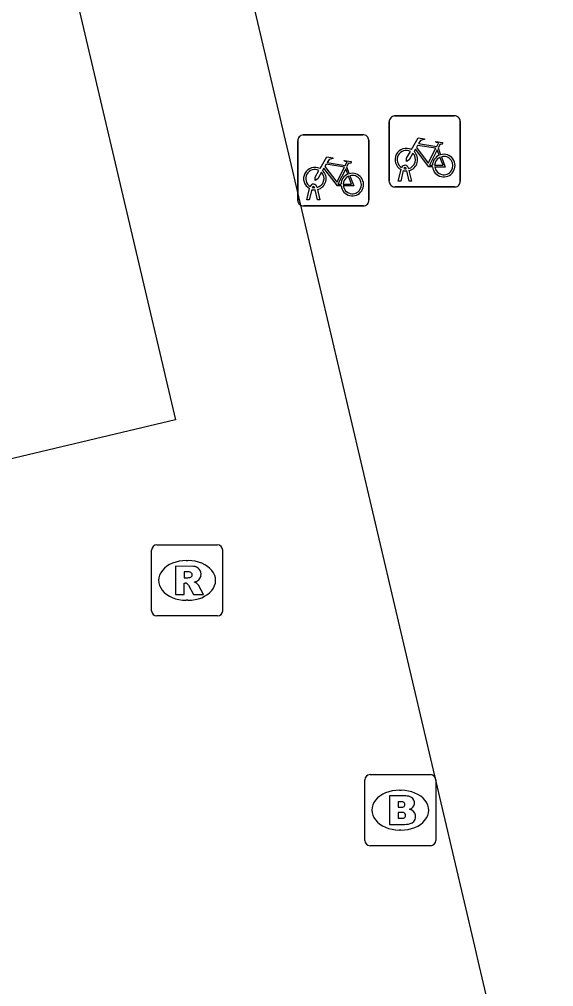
# Model space of a CAD drawing. Extents: x 158038 to 159242, y 380133 to 381214.
# Drawn here: x 158944.24 to 158951.77, y 381135.6 to 381149.22 of the extents above; entities that cross this region are included whole.
import ezdxf

# ---------------------------------------------------------------- set-up
doc = ezdxf.new("R2010")
doc.units = 0
for name, color, linetype in [('IMGEO_Brandkraan', 7, 'Continuous'), ('IMGEO_Fietsenrek', 7, 'Continuous'), ('IMGEO_Rioolput', 7, 'Continuous'), ('IMGEO_Voetpad_open', 7, 'Continuous')]:
    doc.layers.add(name, color=color, linetype=linetype)

msp = doc.modelspace()

# ---------------------------------------------------------------- linework, layer by layer
at = {"layer": 'IMGEO_Brandkraan'}
for p, q in [((158949.108, 381137.663), (158949.108, 381138.515)), ((158949.183, 381138.589), (158950.035, 381138.589)), ((158950.109, 381138.515), (158950.109, 381137.663)), ((158949.596, 381138.369), (158949.621, 381138.369)), ((158949.619, 381137.809), (158949.594, 381137.809)), ((158950.035, 381137.589), (158949.183, 381137.589))]:
    msp.add_line(p, q, dxfattribs=at)
for points in [[(158949.108, 381137.663), (158949.108, 381138.515)], [(158949.183, 381138.589), (158950.035, 381138.589)], [(158950.109, 381138.515), (158950.109, 381137.663)], [(158949.456, 381138.289), (158949.456, 381137.889), (158949.669, 381137.889)], [(158949.687, 381138.289), (158949.456, 381138.289)], [(158949.635, 381138.208), (158949.581, 381138.208), (158949.581, 381138.132)], [(158949.581, 381138.132), (158949.634, 381138.132)], [(158949.643, 381138.056), (158949.581, 381138.056), (158949.581, 381137.975)], [(158949.581, 381137.975), (158949.643, 381137.975)], [(158950.035, 381137.589), (158949.183, 381137.589)]]:
    msp.add_lwpolyline(points, dxfattribs=at)
for centre, radius, start, end in [((158949.185, 381138.513), 0.0765, 91.552, 178.448), ((158949.185, 381138.513), 0.0765, 91.552, 178.448), ((158950.033, 381138.513), 0.0765, 1.552, 88.448), ((158950.033, 381138.513), 0.0765, 1.552, 88.448), ((158949.691, 381138.144), 0.145, 59.4692, 91.5367), ((158949.716, 381138.191), 0.0922, 285.5137, 58.1501), ((158949.636, 381138.17), 0.0379, 267.8285, 90.9355), ((158949.721, 381137.999), 0.105, 301.3115, 78.989), ((158949.644, 381138.015), 0.0404, 269.8759, 90.5077), ((158949.675, 381138.14), 0.251, 268.6676, 293.5347), ((158949.185, 381137.665), 0.0765, 181.552, 268.448), ((158949.185, 381137.665), 0.0765, 181.552, 268.448), ((158950.033, 381137.665), 0.0765, 271.552, 358.448), ((158950.033, 381137.665), 0.0765, 271.552, 358.448)]:
    msp.add_arc(centre, radius, start, end, dxfattribs=at)
for centre, major_axis, ratio, start_param, end_param in [((158949.595, 381138.089), (-0.387, 0.002), 0.722429, 4.712389, 7.853982), ((158949.62, 381138.089), (-0.39, 0.002), 0.717154, 1.570796, 4.712389)]:
    msp.add_ellipse(centre, major_axis=major_axis, ratio=ratio, start_param=start_param, end_param=end_param, dxfattribs=at)
at = {"layer": 'IMGEO_Fietsenrek'}
for p, q in [((158949.454, 381146.936), (158949.454, 381147.777)), ((158949.454, 381147.777), (158949.454, 381146.936)), ((158949.529, 381147.861), (158950.37, 381147.861)), ((158950.37, 381147.861), (158949.529, 381147.861)), ((158950.454, 381147.786), (158950.454, 381146.945)), ((158950.454, 381146.945), (158950.454, 381147.786)), ((158948.166, 381146.669), (158948.166, 381147.51)), ((158948.166, 381147.51), (158948.166, 381146.669)), ((158948.241, 381147.594), (158949.082, 381147.594)), ((158949.082, 381147.594), (158948.241, 381147.594)), ((158949.166, 381147.519), (158949.166, 381146.678)), ((158949.166, 381146.678), (158949.166, 381147.519)), ((158950.141, 381147.41), (158950.177, 381147.315)), ((158948.853, 381147.143), (158948.889, 381147.048)), ((158949.581, 381146.945), (158949.62, 381147.105)), ((158949.65, 381147.093), (158949.615, 381146.945)), ((158949.692, 381147.117), (158949.691, 381147.121)), ((158949.733, 381146.945), (158949.699, 381147.087)), ((158949.723, 381147.128), (158949.724, 381147.121)), ((158949.731, 381147.091), (158949.766, 381146.945)), ((158948.293, 381146.678), (158948.332, 381146.838)), ((158948.362, 381146.826), (158948.327, 381146.678)), ((158948.404, 381146.85), (158948.403, 381146.854)), ((158948.445, 381146.678), (158948.411, 381146.82)), ((158948.435, 381146.861), (158948.436, 381146.854)), ((158948.443, 381146.824), (158948.478, 381146.678)), ((158950.379, 381146.861), (158949.538, 381146.861)), ((158949.538, 381146.861), (158950.379, 381146.861)), ((158949.615, 381146.945), (158949.581, 381146.945)), ((158949.766, 381146.945), (158949.733, 381146.945)), ((158948.327, 381146.678), (158948.293, 381146.678)), ((158948.478, 381146.678), (158948.445, 381146.678)), ((158949.091, 381146.594), (158948.25, 381146.594)), ((158948.25, 381146.594), (158949.091, 381146.594))]:
    msp.add_line(p, q, dxfattribs=at)
for points in [[(158949.767, 381147.387), (158949.862, 381147.551), (158949.948, 381147.537), (158949.95, 381147.528), (158949.894, 381147.517), (158949.867, 381147.472), (158950.123, 381147.431)], [(158950.123, 381147.431), (158950.148, 381147.48), (158950.142, 381147.484), (158950.119, 381147.488), (158950.107, 381147.495), (158950.106, 381147.498), (158950.108, 381147.503), (158950.203, 381147.488), (158950.205, 381147.478), (158950.195, 381147.465), (158950.183, 381147.459), (158950.169, 381147.465), (158950.141, 381147.41)], [(158949.788, 381147.335), (158949.736, 381147.245), (158949.696, 381147.22), (158949.697, 381147.267), (158949.752, 381147.361)], [(158950.063, 381147.143), (158950.013, 381147.143), (158949.822, 381147.394), (158949.803, 381147.362)], [(158950.11, 381147.406), (158949.853, 381147.447), (158949.836, 381147.418), (158950.003, 381147.198), (158950.11, 381147.406)], [(158950.158, 381147.308), (158950.128, 381147.385), (158950.019, 381147.167), (158950.062, 381147.167)], [(158948.479, 381147.12), (158948.574, 381147.284), (158948.66, 381147.27), (158948.662, 381147.261), (158948.606, 381147.25), (158948.579, 381147.205), (158948.835, 381147.164)], [(158948.835, 381147.164), (158948.86, 381147.213), (158948.854, 381147.217), (158948.831, 381147.221), (158948.819, 381147.228), (158948.818, 381147.231), (158948.82, 381147.236), (158948.915, 381147.221), (158948.917, 381147.211), (158948.907, 381147.198), (158948.895, 381147.192), (158948.881, 381147.198), (158948.853, 381147.143)], [(158950.092, 381147.167), (158950.212, 381147.166), (158950.168, 381147.28)], [(158950.188, 381147.287), (158950.243, 381147.142), (158950.093, 381147.142)], [(158948.5, 381147.068), (158948.448, 381146.978), (158948.408, 381146.953), (158948.409, 381147), (158948.464, 381147.094)], [(158948.775, 381146.876), (158948.725, 381146.876), (158948.534, 381147.127), (158948.515, 381147.095)], [(158948.822, 381147.139), (158948.565, 381147.18), (158948.548, 381147.151), (158948.715, 381146.931), (158948.822, 381147.139)], [(158948.87, 381147.041), (158948.84, 381147.118), (158948.731, 381146.9), (158948.774, 381146.9)], [(158948.804, 381146.9), (158948.924, 381146.899), (158948.88, 381147.013)], [(158948.9, 381147.02), (158948.955, 381146.875), (158948.805, 381146.875)]]:
    msp.add_lwpolyline(points, dxfattribs=at)
for centre, radius, start, end in [((158949.532, 381147.783), 0.0779, 92.4484, 184.2845), ((158949.532, 381147.783), 0.0779, 92.4484, 184.2845), ((158950.376, 381147.783), 0.0779, 2.4484, 94.2845), ((158950.376, 381147.783), 0.0779, 2.4484, 94.2845), ((158948.244, 381147.516), 0.0779, 92.4484, 184.2845), ((158948.244, 381147.516), 0.0779, 92.4484, 184.2845), ((158949.088, 381147.516), 0.0779, 2.4484, 94.2845), ((158949.088, 381147.516), 0.0779, 2.4484, 94.2845), ((158949.694, 381147.246), 0.159, 62.6766, 242.1369), ((158949.694, 381147.246), 0.129, 63.3192, 238.903), ((158949.694, 381147.246), 0.159, 283.5766, 46.6042), ((158949.694, 381147.246), 0.129, 283.6043, 43.4302), ((158950.221, 381147.162), 0.159, 113.3408, 178.3217), ((158950.221, 381147.162), 0.159, 187.0065, 105.7708), ((158950.221, 381147.162), 0.129, 113.923, 177.9556), ((158950.221, 381147.162), 0.129, 188.6715, 104.5883), ((158948.406, 381146.979), 0.159, 62.6766, 242.1369), ((158948.406, 381146.979), 0.129, 63.3192, 238.903), ((158948.406, 381146.979), 0.159, 283.5766, 46.6042), ((158949.674, 381147.117), 0.0499, 12.8025, 158.6934), ((158949.694, 381147.246), 0.159, 253.9967, 271.7867), ((158949.674, 381147.117), 0.0174, 12.8025, 163.4502), ((158949.694, 381147.246), 0.129, 253.415, 269.0204), ((158948.406, 381146.979), 0.129, 283.6043, 43.4302), ((158948.933, 381146.895), 0.159, 113.3408, 178.3217), ((158948.933, 381146.895), 0.159, 187.0065, 105.7708), ((158948.933, 381146.895), 0.129, 113.923, 177.9556), ((158948.933, 381146.895), 0.129, 188.6715, 104.5883), ((158948.386, 381146.85), 0.0499, 12.8025, 158.6934), ((158948.406, 381146.979), 0.159, 253.9967, 271.7867), ((158948.386, 381146.85), 0.0174, 12.8025, 163.4502), ((158948.406, 381146.979), 0.129, 253.415, 269.0204), ((158949.532, 381146.939), 0.0779, 182.4484, 274.2845), ((158949.532, 381146.939), 0.0779, 182.4484, 274.2845), ((158950.376, 381146.939), 0.0779, 272.4484, 4.2845), ((158950.376, 381146.939), 0.0779, 272.4484, 4.2845), ((158949.088, 381146.672), 0.0779, 272.4484, 4.2845), ((158949.088, 381146.672), 0.0779, 272.4484, 4.2845), ((158948.244, 381146.672), 0.0779, 182.4484, 274.2845), ((158948.244, 381146.672), 0.0779, 182.4484, 274.2845)]:
    msp.add_arc(centre, radius, start, end, dxfattribs=at)
at = {"layer": 'IMGEO_Rioolput'}
for p, q in [((158946.181, 381141.823), (158947.033, 381141.823)), ((158946.106, 381140.897), (158946.106, 381141.749)), ((158947.107, 381141.749), (158947.107, 381140.897)), ((158946.594, 381141.603), (158946.619, 381141.603)), ((158946.617, 381141.043), (158946.592, 381141.043)), ((158947.033, 381140.823), (158946.181, 381140.823))]:
    msp.add_line(p, q, dxfattribs=at)
for points in [[(158946.181, 381141.823), (158947.033, 381141.823)], [(158946.106, 381140.897), (158946.106, 381141.749)], [(158947.107, 381141.749), (158947.107, 381140.897)], [(158946.695, 381141.521), (158946.443, 381141.523), (158946.443, 381141.123)], [(158946.621, 381141.442), (158946.567, 381141.442), (158946.567, 381141.361)], [(158946.443, 381141.123), (158946.567, 381141.123), (158946.567, 381141.285), (158946.578, 381141.285)], [(158946.567, 381141.361), (158946.619, 381141.361)], [(158946.625, 381141.256), (158946.696, 381141.123), (158946.836, 381141.123), (158946.771, 381141.249)], [(158947.033, 381140.823), (158946.181, 381140.823)]]:
    msp.add_lwpolyline(points, dxfattribs=at)
for centre, radius, start, end in [((158946.183, 381141.747), 0.0765, 91.552, 178.448), ((158946.183, 381141.747), 0.0765, 91.552, 178.448), ((158947.031, 381141.747), 0.0765, 1.552, 88.448), ((158947.031, 381141.747), 0.0765, 1.552, 88.448), ((158946.694, 381141.411), 0.109, 350.3612, 89.416), ((158946.627, 381141.346), 0.0964, 77.0061, 93.1865), ((158946.641, 381141.403), 0.0378, 276.6634, 79.6772), ((158946.692, 381141.411), 0.112, 277.5842, 350.9817), ((158946.577, 381141.232), 0.0533, 26.0293, 88.6989), ((158946.603, 381141.55), 0.19, 274.7715, 282.9687), ((158946.676, 381141.196), 0.108, 29.5134, 73.7905), ((158946.183, 381140.899), 0.0765, 181.552, 268.448), ((158946.183, 381140.899), 0.0765, 181.552, 268.448), ((158947.031, 381140.899), 0.0765, 271.552, 358.448), ((158947.031, 381140.899), 0.0765, 271.552, 358.448)]:
    msp.add_arc(centre, radius, start, end, dxfattribs=at)
for centre, major_axis, ratio, start_param, end_param in [((158946.593, 381141.323), (-0.387, 0.002), 0.722429, 4.712389, 7.853982), ((158946.618, 381141.323), (-0.39, 0.002), 0.717154, 1.570796, 4.712389)]:
    msp.add_ellipse(centre, major_axis=major_axis, ratio=ratio, start_param=start_param, end_param=end_param, dxfattribs=at)
at = {"layer": 'IMGEO_Voetpad_open'}
for points in [[(158959.047, 381100.489), (158950.708, 381135.969), (158950.659, 381136.176), (158948.039, 381147.323), (158947.993, 381147.521), (158946.641, 381153.273), (158946.596, 381153.466), (158937.722, 381191.22)], [(158944.202, 381153.11), (158946.445, 381143.584), (158942.567, 381142.664), (158942.525, 381142.654), (158942.484, 381142.64), (158942.445, 381142.622), (158942.407, 381142.601), (158942.372, 381142.577), (158942.338, 381142.55), (158942.307, 381142.519), (158942.279, 381142.486), (158942.255, 381142.451), (158942.233, 381142.414), (158942.215, 381142.375), (158942.2, 381142.334), (158942.189, 381142.293), (158942.182, 381142.25), (158942.178, 381142.207), (158942.179, 381142.164), (158942.183, 381142.121), (158942.188, 381142.094)]]:
    msp.add_lwpolyline(points, dxfattribs=at)

doc.saveas('drawing.dxf')
